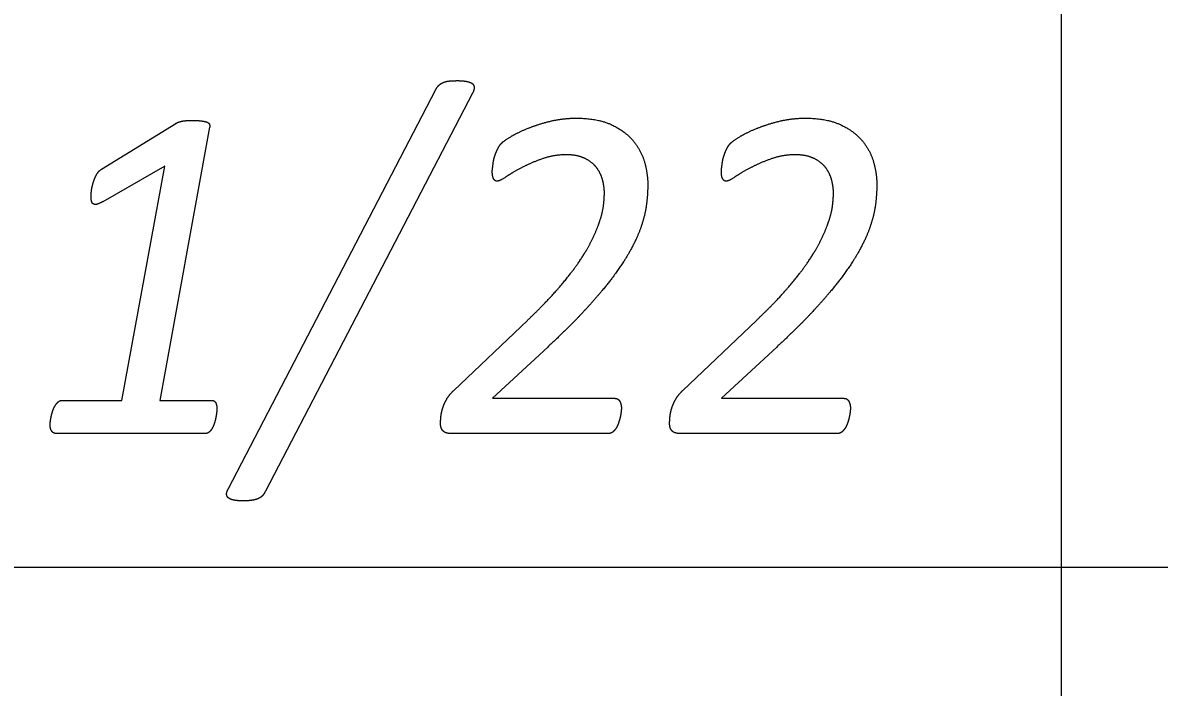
# Model space of a CAD drawing. Extents: x -14196 to 143, y -6096 to 28.
# Drawn here: x 82.6783 to 83.1337, y -4.8769 to -4.6108 of the extents above; entities that cross this region are included whole.
import ezdxf

# ---------------------------------------------------------------- set-up
doc = ezdxf.new("R2010")
doc.units = 0
doc.layers.add('RS_Raster1', color=7, linetype='Continuous')
doc.layers.add('SH_Text', color=7, linetype='Continuous')

msp = doc.modelspace()

# ---------------------------------------------------------------- linework, layer by layer
at = {"layer": 'RS_Raster1'}
for p, q in [((83.09453, -8.32886), (83.09453, -4.30794)), ((81.09453, -4.82886), (94.54453, -4.82886))]:
    msp.add_line(p, q, dxfattribs=at)
at = {"layer": 'SH_Text'}
for p, q in [((82.76072, -4.7973), (82.84365, -4.63783)), ((82.85855, -4.63898), (82.77551, -4.79845)), ((82.70989, -4.66942), (82.73964, -4.6511)), ((82.85102, -4.75804), (82.8805, -4.73)), ((82.9428, -4.75804), (82.97228, -4.73)), ((82.75608, -4.7655), (82.75608, -4.7655)), ((82.91816, -4.76517), (82.91816, -4.76517)), ((83.00994, -4.76517), (83.00994, -4.76517)), ((82.75148, -4.7753), (82.69161, -4.7753)), ((82.91311, -4.7753), (82.8498, -4.7753)), ((83.00489, -4.7753), (82.94158, -4.7753))]:
    msp.add_line(p, q, dxfattribs=at)
for points in [[(82.75318, -4.65264), (82.73319, -4.76204), (82.75387, -4.76204)], [(82.6941, -4.76204), (82.71797, -4.76204), (82.73521, -4.66826), (82.71039, -4.68246)], [(82.88864, -4.74068), (82.86646, -4.76122), (82.91541, -4.76122)], [(82.98042, -4.74068), (82.95824, -4.76122), (83.00719, -4.76122)]]:
    msp.add_lwpolyline(points, dxfattribs=at)
for points in [[(82.84365, -4.63783), (82.84427, -4.63658), (82.84502, -4.63586)], [(82.84502, -4.63586), (82.84577, -4.63514), (82.84679, -4.63471)], [(82.84679, -4.63471), (82.8478, -4.63427), (82.84921, -4.63413)], [(82.84921, -4.63413), (82.85063, -4.63399), (82.85248, -4.63399)], [(82.85248, -4.63399), (82.8548, -4.63399), (82.85632, -4.63432)], [(82.85632, -4.63432), (82.85784, -4.63466), (82.8585, -4.63524)], [(82.8585, -4.63524), (82.85917, -4.63581), (82.85917, -4.63677)], [(82.85917, -4.63677), (82.85917, -4.63774), (82.85855, -4.63898)], [(82.88979, -4.65021), (82.89474, -4.64901), (82.90005, -4.64901)], [(82.90005, -4.64901), (82.90855, -4.64901), (82.91413, -4.65161)], [(82.98157, -4.65021), (82.98653, -4.64901), (82.99184, -4.64901)], [(82.99184, -4.64901), (83.00034, -4.64901), (83.00592, -4.65161)], [(82.73964, -4.6511), (82.74008, -4.65081), (82.74066, -4.65062)], [(82.74066, -4.65062), (82.74123, -4.65043), (82.74203, -4.65024)], [(82.74203, -4.65024), (82.74283, -4.65004), (82.74394, -4.65)], [(82.74394, -4.65), (82.74505, -4.64995), (82.74656, -4.64995)], [(82.74656, -4.64995), (82.74877, -4.64995), (82.75013, -4.65014)], [(82.75013, -4.65014), (82.7515, -4.65033), (82.75225, -4.65067)], [(82.75225, -4.65067), (82.753, -4.65101), (82.75314, -4.65154)], [(82.75314, -4.65154), (82.75327, -4.65207), (82.75318, -4.65264)], [(82.87382, -4.65643), (82.87669, -4.65469), (82.88076, -4.65306)], [(82.88076, -4.65306), (82.88484, -4.65142), (82.88979, -4.65021)], [(82.91413, -4.65161), (82.91971, -4.6542), (82.92294, -4.65815)], [(82.9656, -4.65643), (82.96848, -4.65469), (82.97255, -4.65306)], [(82.97255, -4.65306), (82.97662, -4.65142), (82.98157, -4.65021)], [(83.00592, -4.65161), (83.01149, -4.6542), (83.01472, -4.65815)], [(82.86997, -4.65922), (82.87094, -4.65816), (82.87382, -4.65643)], [(82.92294, -4.65815), (82.92617, -4.66209), (82.92746, -4.66671)], [(82.96175, -4.65922), (82.96273, -4.65816), (82.9656, -4.65643)], [(83.01472, -4.65815), (83.01796, -4.66209), (83.01924, -4.66671)], [(82.86727, -4.66471), (82.86758, -4.66365), (82.86798, -4.66269)], [(82.86798, -4.66269), (82.86838, -4.66173), (82.86886, -4.66081)], [(82.86886, -4.66081), (82.86935, -4.6599), (82.86997, -4.65922)], [(82.95906, -4.66471), (82.95937, -4.66365), (82.95976, -4.66269)], [(82.95976, -4.66269), (82.96016, -4.66173), (82.96065, -4.66081)], [(82.96065, -4.66081), (82.96113, -4.6599), (82.96175, -4.65922)], [(82.86657, -4.6688), (82.8667, -4.66789), (82.86683, -4.66683)], [(82.86683, -4.66683), (82.86696, -4.66577), (82.86727, -4.66471)], [(82.88642, -4.66531), (82.88182, -4.66695), (82.8781, -4.66891)], [(82.89606, -4.66368), (82.89102, -4.66368), (82.88642, -4.66531)], [(82.90371, -4.66522), (82.90068, -4.66368), (82.89606, -4.66368)], [(82.90838, -4.66905), (82.90673, -4.66675), (82.90371, -4.66522)], [(82.92746, -4.66671), (82.92874, -4.67133), (82.92874, -4.67546)], [(82.95835, -4.6688), (82.95848, -4.66789), (82.95862, -4.66683)], [(82.95862, -4.66683), (82.95875, -4.66577), (82.95906, -4.66471)], [(82.9782, -4.66531), (82.9736, -4.66695), (82.96989, -4.66891)], [(82.98785, -4.66368), (82.9828, -4.66368), (82.9782, -4.66531)], [(82.99549, -4.66522), (82.99247, -4.66368), (82.98785, -4.66368)], [(83.00016, -4.66905), (82.99852, -4.66675), (82.99549, -4.66522)], [(83.01924, -4.66671), (83.02052, -4.67133), (83.02052, -4.67546)], [(82.70658, -4.67465), (82.70706, -4.67306), (82.70786, -4.67162)], [(82.70786, -4.67162), (82.70865, -4.67018), (82.70989, -4.66942)], [(82.86643, -4.67049), (82.86643, -4.66972), (82.86657, -4.6688)], [(82.86696, -4.67328), (82.86643, -4.67232), (82.86643, -4.67049)], [(82.87187, -4.67256), (82.86934, -4.67425), (82.86837, -4.67425)], [(82.8781, -4.66891), (82.87439, -4.67088), (82.87187, -4.67256)], [(82.91069, -4.67399), (82.91002, -4.67135), (82.90838, -4.66905)], [(82.95822, -4.67049), (82.95822, -4.66972), (82.95835, -4.6688)], [(82.95875, -4.67328), (82.95822, -4.67232), (82.95822, -4.67049)], [(82.96365, -4.67256), (82.96113, -4.67425), (82.96016, -4.67425)], [(82.96989, -4.66891), (82.96617, -4.67088), (82.96365, -4.67256)], [(83.00247, -4.67399), (83.00181, -4.67135), (83.00016, -4.66905)], [(82.70587, -4.67781), (82.70609, -4.67623), (82.70658, -4.67465)], [(82.86837, -4.67425), (82.86749, -4.67425), (82.86696, -4.67328)], [(82.91135, -4.67892), (82.91135, -4.67662), (82.91069, -4.67399)], [(82.92874, -4.67546), (82.92874, -4.67941), (82.92821, -4.68354)], [(82.96016, -4.67425), (82.95927, -4.67425), (82.95875, -4.67328)], [(83.00314, -4.67892), (83.00314, -4.67662), (83.00247, -4.67399)], [(83.02052, -4.67546), (83.02052, -4.67941), (83.01999, -4.68354)], [(82.70565, -4.68045), (82.70565, -4.67939), (82.70587, -4.67781)], [(82.70587, -4.68237), (82.70565, -4.6816), (82.70565, -4.68045)], [(82.911, -4.68397), (82.91135, -4.68114), (82.91135, -4.67892)], [(83.00278, -4.68397), (83.00314, -4.68114), (83.00314, -4.67892)], [(82.70666, -4.68342), (82.70609, -4.68313), (82.70587, -4.68237)], [(82.70811, -4.68347), (82.70723, -4.68371), (82.70666, -4.68342)], [(82.71039, -4.68246), (82.70899, -4.68323), (82.70811, -4.68347)], [(82.90949, -4.69027), (82.91065, -4.68681), (82.911, -4.68397)], [(82.92821, -4.68354), (82.92768, -4.68768), (82.92613, -4.69225)], [(83.00128, -4.69027), (83.00243, -4.68681), (83.00278, -4.68397)], [(83.01999, -4.68354), (83.01946, -4.68768), (83.01791, -4.69225)], [(82.9063, -4.69792), (82.90834, -4.69374), (82.90949, -4.69027)], [(82.99808, -4.69792), (83.00012, -4.69374), (83.00128, -4.69027)], [(82.92613, -4.69225), (82.92458, -4.69682), (82.92179, -4.70191)], [(83.01791, -4.69225), (83.01636, -4.69682), (83.01357, -4.70191)], [(82.90085, -4.70706), (82.90426, -4.7021), (82.9063, -4.69792)], [(82.99263, -4.70706), (82.99605, -4.7021), (82.99808, -4.69792)], [(82.92179, -4.70191), (82.919, -4.70701), (82.91453, -4.71293)], [(83.01357, -4.70191), (83.01079, -4.70701), (83.00631, -4.71293)], [(82.89242, -4.71773), (82.89743, -4.71201), (82.90085, -4.70706)], [(82.98421, -4.71773), (82.98922, -4.71201), (82.99263, -4.70706)], [(82.91453, -4.71293), (82.91006, -4.71884), (82.90373, -4.72572)], [(83.00631, -4.71293), (83.00184, -4.71884), (82.99552, -4.72572)], [(82.8805, -4.73), (82.88741, -4.72346), (82.89242, -4.71773)], [(82.97228, -4.73), (82.9792, -4.72346), (82.98421, -4.71773)], [(82.90373, -4.72572), (82.8974, -4.7326), (82.88864, -4.74068)], [(82.99552, -4.72572), (82.98919, -4.7326), (82.98042, -4.74068)], [(82.84809, -4.76166), (82.84916, -4.75978), (82.85102, -4.75804)], [(82.93988, -4.76166), (82.94094, -4.75978), (82.9428, -4.75804)], [(82.69127, -4.76415), (82.6918, -4.76329), (82.69251, -4.76266)], [(82.69251, -4.76266), (82.69322, -4.76204), (82.6941, -4.76204)], [(82.75387, -4.76204), (82.75511, -4.76204), (82.75559, -4.76295)], [(82.75559, -4.76295), (82.75608, -4.76387), (82.75608, -4.7655)], [(82.8465, -4.76537), (82.84703, -4.76354), (82.84809, -4.76166)], [(82.91541, -4.76122), (82.91692, -4.76122), (82.91754, -4.76242)], [(82.91754, -4.76242), (82.91816, -4.76363), (82.91816, -4.76517)], [(82.93828, -4.76537), (82.93882, -4.76354), (82.93988, -4.76166)], [(83.00719, -4.76122), (83.0087, -4.76122), (83.00932, -4.76242)], [(83.00932, -4.76242), (83.00994, -4.76363), (83.00994, -4.76517)], [(82.68972, -4.76838), (82.68994, -4.76732), (82.69034, -4.76617)], [(82.69034, -4.76617), (82.69074, -4.76502), (82.69127, -4.76415)], [(82.75595, -4.76708), (82.75581, -4.76809), (82.75559, -4.7692)], [(82.75608, -4.7655), (82.75608, -4.76608), (82.75595, -4.76708)], [(82.84584, -4.76875), (82.84597, -4.7672), (82.8465, -4.76537)], [(82.91803, -4.76681), (82.91789, -4.76787), (82.91763, -4.76898)], [(82.91816, -4.76517), (82.91816, -4.76575), (82.91803, -4.76681)], [(82.93762, -4.76875), (82.93775, -4.7672), (82.93828, -4.76537)], [(83.00981, -4.76681), (83.00968, -4.76787), (83.00941, -4.76898)], [(83.00994, -4.76517), (83.00994, -4.76575), (83.00981, -4.76681)], [(82.68924, -4.77175), (82.68924, -4.77127), (82.68937, -4.77035)], [(82.6899, -4.77434), (82.68924, -4.77338), (82.68924, -4.77175)], [(82.68937, -4.77035), (82.6895, -4.76944), (82.68972, -4.76838)], [(82.75502, -4.77136), (82.75466, -4.77242), (82.75413, -4.77333)], [(82.75559, -4.7692), (82.75537, -4.7703), (82.75502, -4.77136)], [(82.8457, -4.77125), (82.8457, -4.77029), (82.84584, -4.76875)], [(82.84592, -4.77294), (82.8457, -4.77222), (82.8457, -4.77125)], [(82.91696, -4.77125), (82.91656, -4.77241), (82.91599, -4.77328)], [(82.91763, -4.76898), (82.91736, -4.77009), (82.91696, -4.77125)], [(82.93749, -4.77125), (82.93749, -4.77029), (82.93762, -4.76875)], [(82.93771, -4.77294), (82.93749, -4.77222), (82.93749, -4.77125)], [(83.00875, -4.77125), (83.00835, -4.77241), (83.00777, -4.77328)], [(83.00941, -4.76898), (83.00915, -4.77009), (83.00875, -4.77125)], [(82.69161, -4.7753), (82.69056, -4.7753), (82.6899, -4.77434)], [(82.75294, -4.77477), (82.75227, -4.7753), (82.75148, -4.7753)], [(82.75413, -4.77333), (82.7536, -4.77425), (82.75294, -4.77477)], [(82.84659, -4.77419), (82.84615, -4.77366), (82.84592, -4.77294)], [(82.84784, -4.77501), (82.84704, -4.77472), (82.84659, -4.77419)], [(82.8498, -4.7753), (82.84864, -4.7753), (82.84784, -4.77501)], [(82.9147, -4.77472), (82.914, -4.7753), (82.91311, -4.7753)], [(82.91599, -4.77328), (82.91541, -4.77414), (82.9147, -4.77472)], [(82.93838, -4.77419), (82.93793, -4.77366), (82.93771, -4.77294)], [(82.93962, -4.77501), (82.93882, -4.77472), (82.93838, -4.77419)], [(82.94158, -4.7753), (82.94042, -4.7753), (82.93962, -4.77501)], [(83.00649, -4.77472), (83.00578, -4.7753), (83.00489, -4.7753)], [(83.00777, -4.77328), (83.0072, -4.77414), (83.00649, -4.77472)], [(82.75997, -4.79946), (82.76001, -4.79855), (82.76072, -4.7973)], [(82.76059, -4.801), (82.75992, -4.80037), (82.75997, -4.79946)], [(82.77551, -4.79845), (82.7749, -4.7997), (82.77414, -4.80042)], [(82.76276, -4.80196), (82.76125, -4.80162), (82.76059, -4.801)], [(82.76668, -4.8023), (82.76428, -4.8023), (82.76276, -4.80196)], [(82.7699, -4.8021), (82.76853, -4.8023), (82.76668, -4.8023)], [(82.77233, -4.80153), (82.77127, -4.80191), (82.7699, -4.8021)], [(82.77414, -4.80042), (82.77339, -4.80114), (82.77233, -4.80153)]]:
    msp.add_open_spline(points, degree=2, dxfattribs=at)

doc.saveas('drawing.dxf')
